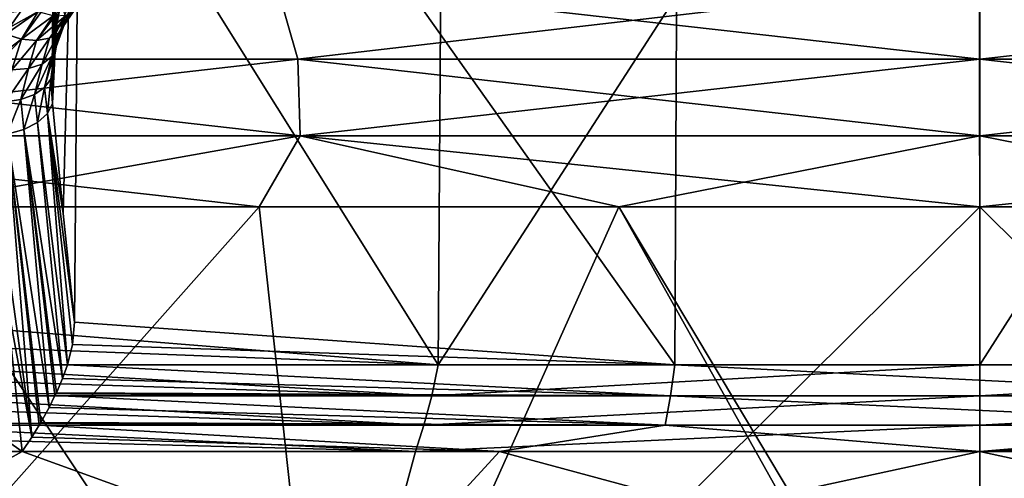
# Model space of a CAD drawing. Header units: metres. Extents: x -92 to 264, y -100 to 50.
# Tile 137 of 656: x -3.43 to 0.09, y -78.49 to -76.85. Entities that reach past the tile are written whole.
import ezdxf

# ---------------------------------------------------------------- set-up
doc = ezdxf.new("R2010")
doc.units = ezdxf.units.M
doc.layers.add('solid_21062050_01', color=7, linetype='CONTINUOUS')

msp = doc.modelspace()

# ---------------------------------------------------------------- linework, layer by layer
at = {"layer": 'solid_21062050_01'}
for points in [[(-3.315689, -77.053535, -26.509989), (-3.314496, -77.148758, -26.476324), (-3.284549, -73.997871, -26.500948)], [(-3.314942, -77.02668, -26.519655), (-3.315689, -77.053535, -26.509989), (-3.284549, -73.997871, -26.500948)], [(-3.314942, -77.02668, -26.519655), (-3.284549, -73.997871, -26.500948), (-3.2825, -73.99778, -26.516453)], [(-3.311397, -76.965691, -26.541664), (-3.314942, -77.02668, -26.519655), (-3.2825, -73.99778, -26.516453)], [(-3.284549, -73.997871, -26.500948), (-3.314496, -77.148758, -26.476324), (-3.298845, -75.572861, -26.464647)], [(-3.311397, -76.965691, -26.541664), (-3.2825, -73.99778, -26.516453), (-3.261692, -73.997589, -26.576971)], [(-3.305092, -76.904831, -26.563972), (-3.311397, -76.965691, -26.541664), (-3.261692, -73.997589, -26.576971)], [(-3.288975, -76.810966, -26.599049), (-3.305092, -76.904831, -26.563972), (-3.261692, -73.997589, -26.576971)], [(-1.9359, -78.083252, 17.067043), (-3.832171, -77.930428, 16.811913), (-3.807756, -75.088142, 16.81629)], [(-1.915154, -75.088142, 17.068897), (-1.9359, -78.083252, 17.067043), (-3.807756, -75.088142, 16.81629)], [(-3.314496, -77.148758, -26.476324), (-3.275644, -77.542168, -26.193134), (-3.211191, -75.088142, -25.906759)], [(-3.298845, -75.572861, -26.464647), (-3.314496, -77.148758, -26.476324), (-3.211191, -75.088142, -25.906759)], [(-3.275644, -77.542168, -26.193134), (-3.235719, -77.930428, -25.903067), (-3.211191, -75.088142, -25.906759)], [(-3.211191, -75.088142, -25.906759), (-3.235719, -77.930428, -25.903067), (-1.090337, -78.083252, -26.118757)], [(-1.076066, -75.088142, -26.119473), (-3.211191, -75.088142, -25.906759), (-1.090337, -78.083252, -26.118757)], [(-0.001914, -75.088142, 17.15377), (0, -78.083252, 17.15377), (-1.9359, -78.083252, 17.067043)], [(-1.915154, -75.088142, 17.068897), (-0.001914, -75.088142, 17.15377), (-1.9359, -78.083252, 17.067043)], [(-1.076066, -75.088142, -26.119473), (-1.090337, -78.083252, -26.118757), (1.090337, -78.083252, -26.118757)], [(1.07392, -75.088142, -26.119579), (-1.076066, -75.088142, -26.119473), (1.090337, -78.083252, -26.118757)], [(-0.001914, -75.088142, 17.15377), (1.911341, -75.088142, 17.069235), (0, -78.083252, 17.15377)], [(1.911341, -75.088142, 17.069235), (1.9359, -78.083252, 17.067043), (0, -78.083252, 17.15377)], [(-4.849824, -76.990562, 19.885481), (-2.517989, -76.706161, 20.265186), (-5.010141, -76.706161, 19.883404)], [(-4.849824, -76.990562, -28.877941), (-5.010141, -76.706161, -28.875864), (-2.517989, -76.706161, -29.257647)], [(-2.436645, -76.990562, 20.243441), (-2.517989, -76.706161, 20.265186), (-4.849824, -76.990562, 19.885481)], [(-4.849824, -76.990562, -28.877941), (-2.517989, -76.706161, -29.257647), (-2.436645, -76.990562, -29.235903)], [(-2.436645, -76.990562, -29.235903), (-2.517989, -76.706161, -29.257647), (0, -76.706161, -29.385345)], [(0, -76.990562, 20.363146), (0, -76.706161, 20.392885), (-2.517989, -76.706161, 20.265186)], [(-2.436645, -76.990562, 20.243441), (0, -76.990562, 20.363146), (-2.517989, -76.706161, 20.265186)], [(-2.436645, -76.990562, -29.235903), (0, -76.706161, -29.385345), (0, -76.990562, -29.355606)], [(0, -76.990562, -29.355606), (0, -76.706161, -29.385345), (2.517989, -76.706161, -29.257647)], [(0, -76.990562, -29.355606), (2.517989, -76.706161, -29.257647), (2.436645, -76.990562, -29.235903)], [(2.436645, -76.990562, 20.243441), (2.517989, -76.706161, 20.265186), (0, -76.706161, 20.392885)], [(2.436645, -76.990562, 20.243441), (0, -76.706161, 20.392885), (0, -76.990562, 20.363146)], [(-3.272043, -76.867226, -26.697664), (-3.226371, -76.734474, -26.684984), (-3.221318, -76.7789, -26.733191)], [(-3.272043, -76.867226, -26.697664), (-3.269729, -76.83107, -26.649391), (-3.226371, -76.734474, -26.684984)], [(-3.468061, -76.877258, -26.892021), (-3.409818, -76.794624, -26.958195), (-5.691732, -76.794624, -26.491022)], [(-3.421983, -78.394051, -25.764362), (-3.481126, -77.834061, -26.193159), (-5.691732, -76.794624, -26.491022)], [(-4.260659, -78.857216, -25.228836), (-3.421983, -78.394051, -25.764362), (-5.691732, -76.794624, -26.491022)], [(-3.364641, -76.819374, -26.938755), (-3.409818, -76.794624, -26.958195), (-3.468061, -76.877258, -26.892021)], [(-3.325066, -76.915405, -26.793093), (-3.233953, -76.812859, -26.788061), (-3.262915, -76.832664, -26.843666)], [(-3.325066, -76.915405, -26.793093), (-3.291066, -76.896217, -26.747065), (-3.233953, -76.812859, -26.788061)], [(-3.28414, -76.790176, -26.606941), (-3.305092, -76.904831, -26.563972), (-3.288975, -76.810966, -26.599049)], [(-3.269729, -76.83107, -26.649391), (-3.305092, -76.904831, -26.563972), (-3.28414, -76.790176, -26.606941)], [(-3.291066, -76.896217, -26.747065), (-3.221318, -76.7789, -26.733191), (-3.233953, -76.812859, -26.788061)], [(-3.291066, -76.896217, -26.747065), (-3.272043, -76.867226, -26.697664), (-3.221318, -76.7789, -26.733191)], [(-3.364641, -76.819374, -26.938755), (-3.468061, -76.877258, -26.892021), (-3.480137, -76.900566, -26.873922)], [(-3.424527, -76.918442, -26.858957), (-3.364641, -76.819374, -26.938755), (-3.480137, -76.900566, -26.873922)], [(-3.424527, -76.918442, -26.858957), (-3.355869, -76.823036, -26.933603), (-3.364641, -76.819374, -26.938755)], [(-3.424527, -76.918442, -26.858957), (-3.311542, -76.835373, -26.900076), (-3.355869, -76.823036, -26.933603)], [(-3.424527, -76.918442, -26.858957), (-3.370945, -76.92305, -26.831558), (-3.311542, -76.835373, -26.900076)], [(-3.370945, -76.92305, -26.831558), (-3.266842, -76.833839, -26.849373), (-3.305072, -76.836189, -26.893991)], [(-3.370945, -76.92305, -26.831558), (-3.325066, -76.915405, -26.793093), (-3.266842, -76.833839, -26.849373)], [(-3.370945, -76.92305, -26.831558), (-3.305072, -76.836189, -26.893991), (-3.311542, -76.835373, -26.900076)], [(-3.325066, -76.915405, -26.793093), (-3.262915, -76.832664, -26.843666), (-3.266842, -76.833839, -26.849373)], [(-3.300946, -76.946068, -26.613964), (-3.305092, -76.904831, -26.563972), (-3.269729, -76.83107, -26.649391)], [(-3.300946, -76.946068, -26.613964), (-3.269729, -76.83107, -26.649391), (-3.272043, -76.867226, -26.697664)], [(-3.31664, -76.980721, -26.66567), (-3.272043, -76.867226, -26.697664), (-3.291066, -76.896217, -26.747065)], [(-3.31664, -76.980721, -26.66567), (-3.300946, -76.946068, -26.613964), (-3.272043, -76.867226, -26.697664)], [(-3.424527, -76.918442, -26.858957), (-3.512165, -76.982689, -26.811426), (-3.521679, -77.01722, -26.78562)], [(-3.459229, -77.027802, -26.775362), (-3.424527, -76.918442, -26.858957), (-3.521679, -77.01722, -26.78562)], [(-3.424527, -76.918442, -26.858957), (-3.480137, -76.900566, -26.873922), (-3.512165, -76.982689, -26.811426)], [(-3.459229, -77.027802, -26.775362), (-3.370945, -76.92305, -26.831558), (-3.424527, -76.918442, -26.858957)], [(-3.400079, -77.023804, -26.750751), (-3.325066, -76.915405, -26.793093), (-3.370945, -76.92305, -26.831558)], [(-3.400079, -77.023804, -26.750751), (-3.35086, -77.007553, -26.712887), (-3.325066, -76.915405, -26.793093)], [(-3.35086, -77.007553, -26.712887), (-3.291066, -76.896217, -26.747065), (-3.325066, -76.915405, -26.793093)], [(-3.35086, -77.007553, -26.712887), (-3.31664, -76.980721, -26.66567), (-3.291066, -76.896217, -26.747065)], [(-3.300946, -76.946068, -26.613964), (-3.311397, -76.965691, -26.541664), (-3.305092, -76.904831, -26.563972)], [(-3.459229, -77.027802, -26.775362), (-3.400079, -77.023804, -26.750751), (-3.370945, -76.92305, -26.831558)], [(-3.342299, -77.091858, -26.610842), (-3.300946, -76.946068, -26.613964), (-3.31664, -76.980721, -26.66567)], [(-3.342299, -77.091858, -26.610842), (-3.320417, -77.061142, -26.5665), (-3.300946, -76.946068, -26.613964)], [(-3.320417, -77.061142, -26.5665), (-3.314942, -77.02668, -26.519655), (-3.300946, -76.946068, -26.613964)], [(-3.300946, -76.946068, -26.613964), (-3.314942, -77.02668, -26.519655), (-3.311397, -76.965691, -26.541664)], [(-3.378764, -77.116928, -26.648657), (-3.31664, -76.980721, -26.66567), (-3.35086, -77.007553, -26.712887)], [(-3.378764, -77.116928, -26.648657), (-3.342299, -77.091858, -26.610842), (-3.31664, -76.980721, -26.66567)], [(-4.849824, -76.990562, -28.877941), (-2.436645, -76.990562, -29.235903), (-4.833556, -77.264679, -28.796158)], [(-4.849824, -76.990562, 19.885481), (-4.833556, -77.264679, 19.803698), (-2.428472, -77.264679, 20.160458)], [(-2.436645, -76.990562, 20.243441), (-4.849824, -76.990562, 19.885481), (-2.428472, -77.264679, 20.160458)], [(-2.436645, -76.990562, -29.235903), (-2.428472, -77.264679, -29.152918), (-4.833556, -77.264679, -28.796158)], [(-3.482109, -77.142334, -26.692715), (-3.400079, -77.023804, -26.750751), (-3.459229, -77.027802, -26.775362)], [(-3.482109, -77.142334, -26.692715), (-3.426721, -77.134247, -26.676741), (-3.400079, -77.023804, -26.750751)], [(-3.426721, -77.134247, -26.676741), (-3.35086, -77.007553, -26.712887), (-3.400079, -77.023804, -26.750751)], [(-3.426721, -77.134247, -26.676741), (-3.378764, -77.116928, -26.648657), (-3.35086, -77.007553, -26.712887)], [(-2.436645, -76.990562, 20.243441), (0, -77.264679, 20.27976), (0, -76.990562, 20.363146)], [(-2.436645, -76.990562, 20.243441), (-2.428472, -77.264679, 20.160458), (0, -77.264679, 20.27976)], [(-2.436645, -76.990562, -29.235903), (0, -76.990562, -29.355606), (-2.428472, -77.264679, -29.152918)], [(-2.428472, -77.264679, -29.152918), (0, -76.990562, -29.355606), (0, -77.264679, -29.272221)], [(0, -76.990562, 20.363146), (0, -77.264679, 20.27976), (2.428472, -77.264679, 20.160458)], [(2.436645, -76.990562, 20.243441), (0, -76.990562, 20.363146), (2.428472, -77.264679, 20.160458)], [(2.436645, -76.990562, -29.235903), (2.428472, -77.264679, -29.152918), (0, -77.264679, -29.272221)], [(0, -76.990562, -29.355606), (2.436645, -76.990562, -29.235903), (0, -77.264679, -29.272221)], [(-3.320417, -77.061142, -26.5665), (-3.315689, -77.053535, -26.509989), (-3.314942, -77.02668, -26.519655)], [(-3.320417, -77.061142, -26.5665), (-3.314496, -77.148758, -26.476324), (-3.315689, -77.053535, -26.509989)], [(-3.378764, -77.116928, -26.648657), (-3.367191, -77.216797, -26.565409), (-3.342299, -77.091858, -26.610842)], [(-3.342299, -77.091858, -26.610842), (-3.367191, -77.216797, -26.565409), (-3.331981, -77.184624, -26.524698)], [(-3.342299, -77.091858, -26.610842), (-3.331981, -77.184624, -26.524698), (-3.320417, -77.061142, -26.5665)], [(-3.320417, -77.061142, -26.5665), (-3.331981, -77.184624, -26.524698), (-3.314496, -77.148758, -26.476324)], [(-3.426721, -77.134247, -26.676741), (-3.416664, -77.242104, -26.594458), (-3.378764, -77.116928, -26.648657)], [(-3.378764, -77.116928, -26.648657), (-3.416664, -77.242104, -26.594458), (-3.367191, -77.216797, -26.565409)], [(-3.482109, -77.142334, -26.692715), (-3.475537, -77.258064, -26.60899), (-3.426721, -77.134247, -26.676741)], [(-3.426721, -77.134247, -26.676741), (-3.475537, -77.258064, -26.60899), (-3.416664, -77.242104, -26.594458)], [(-3.331981, -77.184624, -26.524698), (-3.275644, -77.542168, -26.193134), (-3.314496, -77.148758, -26.476324)], [(-3.331981, -77.184624, -26.524698), (-3.367191, -77.216797, -26.565409), (-3.259949, -78.083252, -25.899389)], [(-3.331981, -77.184624, -26.524698), (-3.259949, -78.083252, -25.899389), (-3.242511, -78.011169, -25.902039)], [(-3.331981, -77.184624, -26.524698), (-3.242511, -78.011169, -25.902039), (-3.235719, -77.930428, -25.903067)], [(-3.331981, -77.184624, -26.524698), (-3.235719, -77.930428, -25.903067), (-3.275644, -77.542168, -26.193134)], [(-3.367191, -77.216797, -26.565409), (-3.416664, -77.242104, -26.594458), (-3.277813, -78.132019, -25.894249)], [(-3.367191, -77.216797, -26.565409), (-3.277813, -78.132019, -25.894249), (-3.259949, -78.083252, -25.899389)], [(-4.833556, -77.264679, -28.796158), (-2.428472, -77.264679, -29.152918), (-3.854882, -77.5177, -28.835009)], [(-4.833556, -77.264679, 19.803698), (-3.854882, -77.5177, 19.842548), (-2.575805, -77.5177, 20.010941)], [(-2.428472, -77.264679, 20.160458), (-4.833556, -77.264679, 19.803698), (-2.575805, -77.5177, 20.010941)], [(-2.428472, -77.264679, -29.152918), (-2.575806, -77.5177, -29.003401), (-3.854882, -77.5177, -28.835009)], [(-3.475537, -77.258064, -26.60899), (-3.538023, -77.263107, -26.607574), (-3.388097, -78.34288, -25.805878)], [(-3.388097, -78.34288, -25.805878), (-3.538023, -77.263107, -26.607574), (-3.481126, -77.834061, -26.193159)], [(-3.416664, -77.242104, -26.594458), (-3.475537, -77.258064, -26.60899), (-3.3264, -78.23642, -25.864836)], [(-3.475537, -77.258064, -26.60899), (-3.356107, -78.289932, -25.839256), (-3.3264, -78.23642, -25.864836)], [(-3.475537, -77.258064, -26.60899), (-3.361605, -78.299309, -25.833965), (-3.356107, -78.289932, -25.839256)], [(-3.475537, -77.258064, -26.60899), (-3.388097, -78.34288, -25.805878), (-3.361605, -78.299309, -25.833965)], [(-3.416664, -77.242104, -26.594458), (-3.300075, -78.18335, -25.882998), (-3.277813, -78.132019, -25.894249)], [(-3.416664, -77.242104, -26.594458), (-3.305024, -78.193802, -25.879953), (-3.300075, -78.18335, -25.882998)], [(-3.416664, -77.242104, -26.594458), (-3.3264, -78.23642, -25.864836), (-3.305024, -78.193802, -25.879953)], [(-2.428472, -77.264679, -29.152918), (-1.28967, -77.5177, -29.104622), (-2.575806, -77.5177, -29.003401)], [(-2.428472, -77.264679, 20.160458), (-2.575805, -77.5177, 20.010941), (-1.289669, -77.5177, 20.112162)], [(-2.428472, -77.264679, 20.160458), (-1.289669, -77.5177, 20.112162), (0, -77.5177, 20.145933)], [(-2.428472, -77.264679, 20.160458), (0, -77.5177, 20.145933), (0, -77.264679, 20.27976)], [(-2.428472, -77.264679, -29.152918), (0, -77.264679, -29.272221), (-1.28967, -77.5177, -29.104622)], [(0, -77.264679, -29.272221), (0, -77.5177, -29.138393), (-1.28967, -77.5177, -29.104622)], [(0, -77.264679, 20.27976), (0, -77.5177, 20.145933), (1.28967, -77.5177, 20.112162)], [(2.428472, -77.264679, 20.160458), (0, -77.264679, 20.27976), (1.28967, -77.5177, 20.112162)], [(2.428472, -77.264679, -29.152918), (1.289669, -77.5177, -29.104622), (0, -77.5177, -29.138393)], [(0, -77.264679, -29.272221), (2.428472, -77.264679, -29.152918), (0, -77.5177, -29.138393)], [(-4.621215, -79.826332, -26.983324), (-3.854882, -77.5177, -28.835009), (-2.575806, -77.5177, -29.003401)], [(-2.322524, -79.826332, -27.33547), (-4.621215, -79.826332, -26.983324), (-2.575806, -77.5177, -29.003401)], [(-4.621215, -79.826332, 17.990864), (-2.322524, -79.826332, 18.34301), (-3.854882, -77.5177, 19.842548)], [(-2.322524, -79.826332, 18.34301), (-2.575805, -77.5177, 20.010941), (-3.854882, -77.5177, 19.842548)], [(-2.322524, -79.826332, -27.33547), (-2.575806, -77.5177, -29.003401), (-1.28967, -77.5177, -29.104622)], [(-2.322524, -79.826332, 18.34301), (-1.289669, -77.5177, 20.112162), (-2.575805, -77.5177, 20.010941)], [(-2.322524, -79.826332, -27.33547), (0, -77.5177, -29.138393), (0, -79.826332, -27.453255)], [(-2.322524, -79.826332, -27.33547), (-1.28967, -77.5177, -29.104622), (0, -77.5177, -29.138393)], [(-2.322524, -79.826332, 18.34301), (0, -79.826332, 18.460794), (-1.289669, -77.5177, 20.112162)], [(-1.289669, -77.5177, 20.112162), (0, -79.676178, 18.581163), (0, -77.5177, 20.145933)], [(-1.289669, -77.5177, 20.112162), (0, -79.826332, 18.460794), (0, -79.676178, 18.581163)], [(2.322524, -79.826332, 18.34301), (1.28967, -77.5177, 20.112162), (0, -77.5177, 20.145933)], [(0, -79.676178, 18.581163), (2.322524, -79.826332, 18.34301), (0, -77.5177, 20.145933)], [(0, -79.826332, -27.453255), (0, -77.5177, -29.138393), (1.289669, -77.5177, -29.104622)], [(2.322524, -79.826332, -27.33547), (0, -79.826332, -27.453255), (1.289669, -77.5177, -29.104622)], [(-3.388097, -78.34288, -25.805878), (-3.481126, -77.834061, -26.193159), (-3.421983, -78.394051, -25.764362)], [(-1.9359, -78.083252, 17.067043), (-3.838932, -78.011169, 16.810696), (-3.832171, -77.930428, 16.811913)], [(-3.235719, -77.930428, -25.903067), (-3.242511, -78.011169, -25.902039), (-1.090337, -78.083252, -26.118757)], [(-1.9359, -78.083252, 17.067043), (-3.85629, -78.083252, 16.807562), (-3.838932, -78.011169, 16.810696)], [(-3.242511, -78.011169, -25.902039), (-3.259949, -78.083252, -25.899389), (-1.090337, -78.083252, -26.118757)], [(-1.958647, -78.194122, 17.052492), (-3.874003, -78.132019, 16.801924), (-3.85629, -78.083252, 16.807562)], [(-1.958647, -78.194122, 17.052492), (-3.85629, -78.083252, 16.807562), (-1.9359, -78.083252, 17.067043)], [(-1.105643, -78.194008, -26.105541), (-3.259949, -78.083252, -25.899389), (-3.277813, -78.132019, -25.894249)], [(-1.105643, -78.194008, -26.105541), (-1.090337, -78.083252, -26.118757), (-3.259949, -78.083252, -25.899389)], [(-1.958647, -78.194122, 17.052492), (-1.9359, -78.083252, 17.067043), (0, -78.083252, 17.15377)], [(-1.958647, -78.194122, 17.052492), (0, -78.083252, 17.15377), (0, -78.194122, 17.141323)], [(1.105643, -78.194008, -26.105541), (-1.090337, -78.083252, -26.118757), (-1.105643, -78.194008, -26.105541)], [(1.105643, -78.194008, -26.105541), (1.090337, -78.083252, -26.118757), (-1.090337, -78.083252, -26.118757)], [(0, -78.194122, 17.141323), (0, -78.083252, 17.15377), (1.9359, -78.083252, 17.067043)], [(0, -78.194122, 17.141323), (1.9359, -78.083252, 17.067043), (1.958647, -78.194122, 17.052492)], [(-1.958647, -78.194122, 17.052492), (-3.895942, -78.18335, 16.790056), (-3.874003, -78.132019, 16.801924)], [(-1.105643, -78.194008, -26.105541), (-3.277813, -78.132019, -25.894249), (-3.300075, -78.18335, -25.882998)], [(-1.958647, -78.194122, 17.052492), (-3.900855, -78.193909, 16.78684), (-3.895942, -78.18335, 16.790056)], [(-1.105643, -78.194008, -26.105541), (-3.300075, -78.18335, -25.882998), (-3.305024, -78.193802, -25.879953)], [(-1.986586, -78.299568, 17.013008), (-3.921749, -78.23642, 16.771166), (-3.900855, -78.193909, 16.78684)], [(-1.958647, -78.194122, 17.052492), (-1.986586, -78.299568, 17.013008), (-3.900855, -78.193909, 16.78684)], [(-1.124666, -78.299469, -26.067764), (-3.305024, -78.193802, -25.879953), (-3.3264, -78.23642, -25.864836)], [(-1.105643, -78.194008, -26.105541), (-3.305024, -78.193802, -25.879953), (-1.124666, -78.299469, -26.067764)], [(0, -78.194122, 17.141323), (0, -78.299568, 17.104555), (-1.986586, -78.299568, 17.013008)], [(-1.958647, -78.194122, 17.052492), (0, -78.194122, 17.141323), (-1.986586, -78.299568, 17.013008)], [(-1.105643, -78.194008, -26.105541), (-1.124666, -78.299469, -26.067764), (1.124666, -78.299469, -26.067764)], [(1.105643, -78.194008, -26.105541), (-1.105643, -78.194008, -26.105541), (1.124666, -78.299469, -26.067764)], [(1.958647, -78.194122, 17.052492), (1.986586, -78.299568, 17.013008), (0, -78.299568, 17.104555)], [(0, -78.194122, 17.141323), (1.958647, -78.194122, 17.052492), (0, -78.299568, 17.104555)], [(-1.986586, -78.299568, 17.013008), (-3.950731, -78.289932, 16.744766), (-3.921749, -78.23642, 16.771166)], [(-1.124666, -78.299469, -26.067764), (-3.3264, -78.23642, -25.864836), (-3.356107, -78.289932, -25.839256)], [(-1.986586, -78.299568, 17.013008), (-3.956136, -78.299408, 16.739264), (-3.950731, -78.289932, 16.744766)], [(-1.124666, -78.299469, -26.067764), (-3.356107, -78.289932, -25.839256), (-3.361605, -78.299309, -25.833965)], [(-3.956136, -78.299408, 16.739264), (-2.016094, -78.394051, 16.950886), (-3.981776, -78.34288, 16.710508)], [(-1.986586, -78.299568, 17.013008), (-2.016094, -78.394051, 16.950886), (-3.956136, -78.299408, 16.739264)], [(-3.388097, -78.34288, -25.805878), (-1.716449, -78.394051, -25.969404), (-3.361605, -78.299309, -25.833965)], [(-1.124666, -78.299469, -26.067764), (-3.361605, -78.299309, -25.833965), (-1.716449, -78.394051, -25.969404)], [(0, -78.299568, 17.104555), (0, -78.394051, 17.045437), (-2.016094, -78.394051, 16.950886)], [(-1.986586, -78.299568, 17.013008), (0, -78.299568, 17.104555), (-2.016094, -78.394051, 16.950886)], [(-1.124666, -78.299469, -26.067764), (-1.716449, -78.394051, -25.969404), (0, -78.394051, -26.037897)], [(1.124666, -78.299469, -26.067764), (-1.124666, -78.299469, -26.067764), (0, -78.394051, -26.037897)], [(1.124666, -78.299469, -26.067764), (0, -78.394051, -26.037897), (1.716449, -78.394051, -25.969404)], [(1.986586, -78.299568, 17.013008), (2.016094, -78.394051, 16.950886), (0, -78.394051, 17.045437)], [(0, -78.299568, 17.104555), (1.986586, -78.299568, 17.013008), (0, -78.394051, 17.045437)], [(-3.981776, -78.34288, 16.710508), (-2.016094, -78.394051, 16.950886), (-4.01449, -78.394051, 16.668062)], [(-3.388097, -78.34288, -25.805878), (-3.421983, -78.394051, -25.764362), (-1.716449, -78.394051, -25.969404)], [(-4.260659, -78.857216, -25.228836), (-2.141316, -78.857216, -25.553507), (-3.421983, -78.394051, -25.764362)], [(-4.01449, -78.394051, 16.668062), (-2.141316, -78.857216, 16.561047), (-4.260659, -78.857216, 16.236376)], [(-4.01449, -78.394051, 16.668062), (-2.016094, -78.394051, 16.950886), (-2.141316, -78.857216, 16.561047)], [(-2.141316, -78.857216, -25.553507), (-1.716449, -78.394051, -25.969404), (-3.421983, -78.394051, -25.764362)], [(-2.141316, -78.857216, -25.553507), (0, -78.857216, -25.662102), (-1.716449, -78.394051, -25.969404)], [(0, -78.394051, 17.045437), (0, -78.857216, 16.669641), (-2.141316, -78.857216, 16.561047)], [(-2.016094, -78.394051, 16.950886), (0, -78.394051, 17.045437), (-2.141316, -78.857216, 16.561047)], [(0, -78.857216, -25.662102), (0, -78.394051, -26.037897), (-1.716449, -78.394051, -25.969404)], [(2.141316, -78.857216, -25.553507), (0, -78.394051, -26.037897), (0, -78.857216, -25.662102)], [(1.716449, -78.394051, -25.969404), (0, -78.394051, -26.037897), (2.141316, -78.857216, -25.553507)], [(2.016094, -78.394051, 16.950886), (0, -78.857216, 16.669641), (0, -78.394051, 17.045437)], [(2.141316, -78.857216, 16.561047), (0, -78.857216, 16.669641), (2.016094, -78.394051, 16.950886)]]:
    msp.add_3dface(points, dxfattribs=at)

doc.saveas('drawing.dxf')
